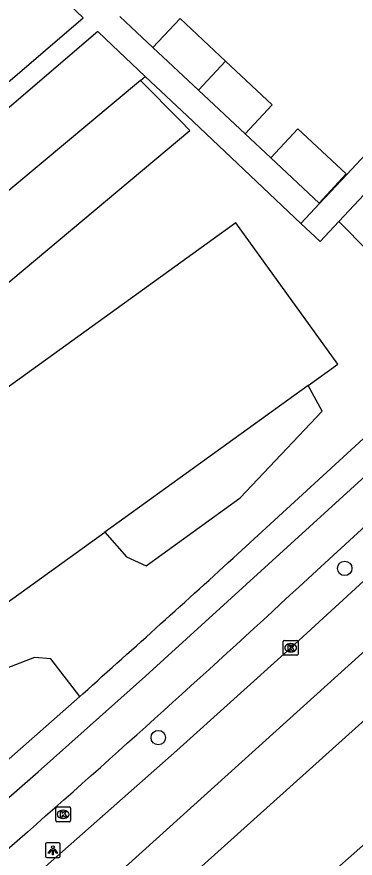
# Model space of a CAD drawing. Extents: x 159040 to 160094, y 381214 to 382518.
# Drawn here: x 159423.9 to 159446.9, y 381470.2 to 381527.2 of the extents above; entities that cross this region are included whole.
import ezdxf

# ---------------------------------------------------------------- set-up
doc = ezdxf.new("R2010")
doc.units = 0
for name, color, linetype in [('IMGEO_Boom', 7, 'Continuous'), ('IMGEO_Fietspad_gesloten', 7, 'Continuous'), ('IMGEO_Groenvoorziening', 7, 'Continuous'), ('IMGEO_Kolk', 7, 'Continuous'), ('IMGEO_Lichtpunt', 7, 'Continuous'), ('IMGEO_Pand', 7, 'Continuous'), ('IMGEO_Parkeervlak_halfverhard', 7, 'Continuous'), ('IMGEO_Rijbaan_lokaal_halfverhard', 7, 'Continuous'), ('IMGEO_Rijbaan_regionaal_gesloten', 7, 'Continuous'), ('IMGEO_Voetpad_open', 7, 'Continuous')]:
    doc.layers.add(name, color=color, linetype=linetype)

msp = doc.modelspace()

# ---------------------------------------------------------------- linework, layer by layer
at = {"layer": 'IMGEO_Boom'}
for centre in [(159446.151, 381489.806), (159433.522, 381478.335)]:
    msp.add_circle(centre, 0.489, dxfattribs=at)
at = {"layer": 'IMGEO_Fietspad_gesloten'}
for points in [[(159397.846, 381453.215), (159409.946, 381463.74), (159418.101, 381470.859), (159419.379, 381470.789), (159420.124, 381471.433), (159425.386, 381476.018), (159432.65, 381482.499), (159450.596, 381498.844), (159457.179, 381504.954)], [(159458.844, 381503.053), (159444.261, 381489.668)], [(159424.652, 381471.931), (159408.144, 381457.558)]]:
    msp.add_lwpolyline(points, dxfattribs=at)
msp.add_arc((158727.552, 382262.312), 1053.874, 311.411633, 312.849171, dxfattribs=at)
at = {"layer": 'IMGEO_Groenvoorziening'}
for points in [[(159445.752, 381513.31), (159447.738, 381511.313), (159460.238, 381524.671), (159458.298, 381526.71)], [(159429.891, 381492.273), (159431.364, 381490.6), (159432.706, 381489.969), (159439.075, 381494.593), (159444.63, 381500.454), (159443.672, 381502.214)], [(159428.197, 381481.125), (159426.243, 381483.67), (159425.124, 381483.768), (159421.943, 381482.542), (159417.844, 381479.941), (159421.861, 381475.546)]]:
    msp.add_lwpolyline(points, dxfattribs=at)
at = {"layer": 'IMGEO_Kolk'}
for p, q in [((159441.991, 381484), (159441.991, 381484.852)), ((159442.066, 381484.926), (159442.918, 381484.926)), ((159442.992, 381484.852), (159442.992, 381484)), ((159442.479, 381484.706), (159442.504, 381484.706)), ((159442.918, 381483.926), (159442.066, 381483.926)), ((159442.502, 381484.146), (159442.477, 381484.146)), ((159426.572, 381472.71), (159426.572, 381473.562)), ((159426.647, 381473.636), (159427.499, 381473.636)), ((159427.06, 381473.416), (159427.085, 381473.416)), ((159427.573, 381473.562), (159427.573, 381472.71)), ((159427.083, 381472.856), (159427.058, 381472.856)), ((159427.499, 381472.636), (159426.647, 381472.636))]:
    msp.add_line(p, q, dxfattribs=at)
for points in [[(159441.991, 381484), (159441.991, 381484.852)], [(159442.066, 381484.926), (159442.918, 381484.926)], [(159442.992, 381484.852), (159442.992, 381484)], [(159442.312, 381484.626), (159442.435, 381484.626), (159442.435, 381484.475), (159442.565, 381484.626), (159442.729, 381484.626), (159442.583, 381484.475), (159442.736, 381484.226), (159442.584, 381484.226), (159442.499, 381484.39), (159442.435, 381484.323), (159442.435, 381484.226), (159442.312, 381484.226), (159442.312, 381484.626)], [(159442.918, 381483.926), (159442.066, 381483.926)], [(159426.572, 381472.71), (159426.572, 381473.562)], [(159426.647, 381473.636), (159427.499, 381473.636)], [(159427.573, 381473.562), (159427.573, 381472.71)], [(159426.893, 381473.336), (159427.016, 381473.336), (159427.016, 381473.185), (159427.146, 381473.336), (159427.31, 381473.336), (159427.164, 381473.185), (159427.317, 381472.936), (159427.165, 381472.936), (159427.08, 381473.1), (159427.016, 381473.033), (159427.016, 381472.936), (159426.893, 381472.936), (159426.893, 381473.336)], [(159427.499, 381472.636), (159426.647, 381472.636)]]:
    msp.add_lwpolyline(points, dxfattribs=at)
for centre, start, end in [((159442.068, 381484.85), 91.552, 178.448), ((159442.068, 381484.85), 91.552, 178.448), ((159442.916, 381484.85), 1.552, 88.448), ((159442.916, 381484.85), 1.552, 88.448), ((159442.068, 381484.002), 181.552, 268.448), ((159442.068, 381484.002), 181.552, 268.448), ((159442.916, 381484.002), 271.552, 358.448), ((159442.916, 381484.002), 271.552, 358.448), ((159426.649, 381473.56), 91.552, 178.448), ((159426.649, 381473.56), 91.552, 178.448), ((159427.497, 381473.56), 1.552, 88.448), ((159427.497, 381473.56), 1.552, 88.448), ((159426.649, 381472.712), 181.552, 268.448), ((159426.649, 381472.712), 181.552, 268.448), ((159427.497, 381472.712), 271.552, 358.448), ((159427.497, 381472.712), 271.552, 358.448)]:
    msp.add_arc(centre, 0.0765, start, end, dxfattribs=at)
for centre, major_axis, ratio, start_param, end_param in [((159442.478, 381484.426), (-0.387, 0.002), 0.722429, 4.712389, 7.853982), ((159442.503, 381484.426), (-0.39, 0.002), 0.717154, 1.570796, 4.712389), ((159427.059, 381473.136), (-0.387, 0.002), 0.722429, 4.712389, 7.853982), ((159427.084, 381473.136), (-0.39, 0.002), 0.717154, 1.570796, 4.712389)]:
    msp.add_ellipse(centre, major_axis=major_axis, ratio=ratio, start_param=start_param, end_param=end_param, dxfattribs=at)
at = {"layer": 'IMGEO_Lichtpunt'}
for p, q in [((159425.884, 381471.105), (159425.884, 381470.298)), ((159425.884, 381471.105), (159425.884, 381470.298)), ((159426.786, 381471.2), (159425.978, 381471.2)), ((159426.786, 381471.2), (159425.978, 381471.2)), ((159426.88, 381470.298), (159426.88, 381471.105)), ((159426.88, 381470.298), (159426.88, 381471.105)), ((159425.978, 381470.204), (159426.786, 381470.204)), ((159425.978, 381470.204), (159426.786, 381470.204))]:
    msp.add_line(p, q, dxfattribs=at)
for points in [[(159426.258, 381470.769), (159426.297, 381470.741), (159426.109, 381470.479), (159426.071, 381470.506), (159426.258, 381470.769)], [(159426.36, 381470.721), (159426.407, 381470.721), (159426.407, 381470.399), (159426.36, 381470.399), (159426.36, 381470.721)], [(159426.47, 381470.741), (159426.508, 381470.768), (159426.695, 381470.506), (159426.656, 381470.478), (159426.47, 381470.741)]]:
    msp.add_lwpolyline(points, dxfattribs=at)
msp.add_circle((159426.383, 381470.903), 0.0994, dxfattribs=at)
for centre, start, end in [((159425.978, 381471.105), 90, 180), ((159425.978, 381471.105), 90, 180), ((159426.786, 381471.105), 0, 90), ((159426.786, 381471.105), 0, 90), ((159425.978, 381470.298), 180, 270), ((159425.978, 381470.298), 180, 270), ((159426.786, 381470.298), 270, 0), ((159426.786, 381470.298), 270, 360)]:
    msp.add_arc(centre, 0.0946, start, end, dxfattribs=at)
at = {"layer": 'IMGEO_Pand'}
for points in [[(159433.155, 381525.11), (159434.999, 381527.079), (159438.081, 381524.194)], [(159433.155, 381525.11), (159436.238, 381522.224)], [(159436.238, 381522.224), (159438.081, 381524.194)], [(159438.081, 381524.194), (159441.241, 381521.237), (159439.398, 381519.267)], [(159436.238, 381522.224), (159439.398, 381519.267)], [(159444.414, 381514.572), (159446.257, 381516.542), (159442.983, 381519.606), (159441.14, 381517.636)], [(159441.14, 381517.636), (159444.414, 381514.572)], [(159443.672, 381502.214), (159445.674, 381503.658), (159438.771, 381513.228), (159437.641, 381512.413), (159409.461, 381492.085), (159408.621, 381493.25), (159408.548, 381493.351), (159405.27, 381497.898), (159400.619, 381494.55), (159408.785, 381483.207)], [(159443.672, 381502.214), (159429.891, 381492.273)], [(159411.698, 381483.002), (159413.525, 381480.468), (159429.891, 381492.273)]]:
    msp.add_lwpolyline(points, dxfattribs=at)
at = {"layer": 'IMGEO_Parkeervlak_halfverhard'}
msp.add_lwpolyline([(159405.429, 381499.757), (159405.971, 381499.107), (159408.027, 381496.644), (159408.178, 381496.463), (159435.656, 381519.493), (159435.016, 381520.142), (159432.318, 381522.873)], dxfattribs=at)
at = {"layer": 'IMGEO_Rijbaan_lokaal_halfverhard'}
for points in [[(159432.643, 381523.144), (159429.94, 381525.7), (159429.42, 381526.192), (159418.516, 381516.866), (159396.185, 381497.766)], [(159432.318, 381522.873), (159432.643, 381523.144)], [(159432.318, 381522.873), (159405.096, 381500.156), (159405.429, 381499.757)]]:
    msp.add_lwpolyline(points, dxfattribs=at)
at = {"layer": 'IMGEO_Rijbaan_regionaal_gesloten'}
for points in [[(159524.392, 381565.298), (159524.318, 381565.22), (159513.487, 381553.459), (159509.914, 381549.667), (159499.797, 381539.047), (159492.644, 381531.758), (159482.267, 381521.51), (159465.201, 381505.256), (159442.492, 381484.426), (159434.773, 381477.467), (159414.042, 381459.154), (159404.558, 381450.901), (159395.563, 381443.073), (159354.89, 381408.246), (159339.224, 381394.831), (159304.87, 381365.271), (159301.884, 381362.731)], [(159223.955, 381291.092), (159228.218, 381294.768), (159249.8, 381313.294), (159261.119, 381323.01), (159270.676, 381331.27), (159281.84, 381340.822), (159296.948, 381353.793), (159309.361, 381364.454), (159324.607, 381377.572), (159336.854, 381388.065), (159355.279, 381403.848), (159370.545, 381416.887), (159383.498, 381428.039), (159401.924, 381443.755), (159413.428, 381453.788), (159429.207, 381467.675), (159453.123, 381489.287), (159476.095, 381510.615), (159487.725, 381521.828), (159499.136, 381533.249), (159515.536, 381550.447), (159526.975, 381562.783)], [(159306.514, 381357.491), (159404.195, 381441.263), (159409.309, 381445.71), (159416.317, 381451.803), (159432.909, 381466.414), (159448.426, 381480.359), (159461.511, 381492.336), (159474.06, 381504.012), (159488.86, 381518.149), (159495.714, 381524.98), (159529.443, 381560.38)], [(159536.368, 381553.774), (159525.014, 381542.388), (159507.251, 381525.399), (159490.066, 381509.393), (159472.78, 381493.666), (159455.885, 381478.555), (159436.893, 381461.755), (159418.54, 381445.713), (159413.374, 381441.268), (159355.053, 381391.082), (159310.488, 381352.927)]]:
    msp.add_lwpolyline(points, dxfattribs=at)
at = {"layer": 'IMGEO_Voetpad_open'}
for points in [[(159423.321, 381522.739), (159428.428, 381527.13), (159419.794, 381535.294), (159412.409, 381542.277)], [(159430.913, 381527.208), (159432.068, 381526.127), (159433.155, 381525.11)], [(159445.752, 381513.31), (159458.298, 381526.71)], [(159443.176, 381513.194), (159435.47, 381520.471), (159432.643, 381523.144)], [(159444.441, 381514.546), (159446.285, 381516.516), (159452.635, 381523.302)], [(159439.398, 381519.267), (159441.14, 381517.636)], [(159444.441, 381514.546), (159443.176, 381513.194)], [(159444.414, 381514.572), (159444.441, 381514.546)], [(159443.176, 381513.194), (159444.493, 381511.965), (159445.752, 381513.31)], [(159457.293, 381507.671), (159438.92, 381490.804)], [(159428.197, 381481.125), (159421.861, 381475.546)], [(159428.409, 381481.311), (159428.197, 381481.125)]]:
    msp.add_lwpolyline(points, dxfattribs=at)
msp.add_arc((158653.159, 382350.262), 1164.512, 311.738312, 312.435171, dxfattribs=at)

doc.saveas('drawing.dxf')
